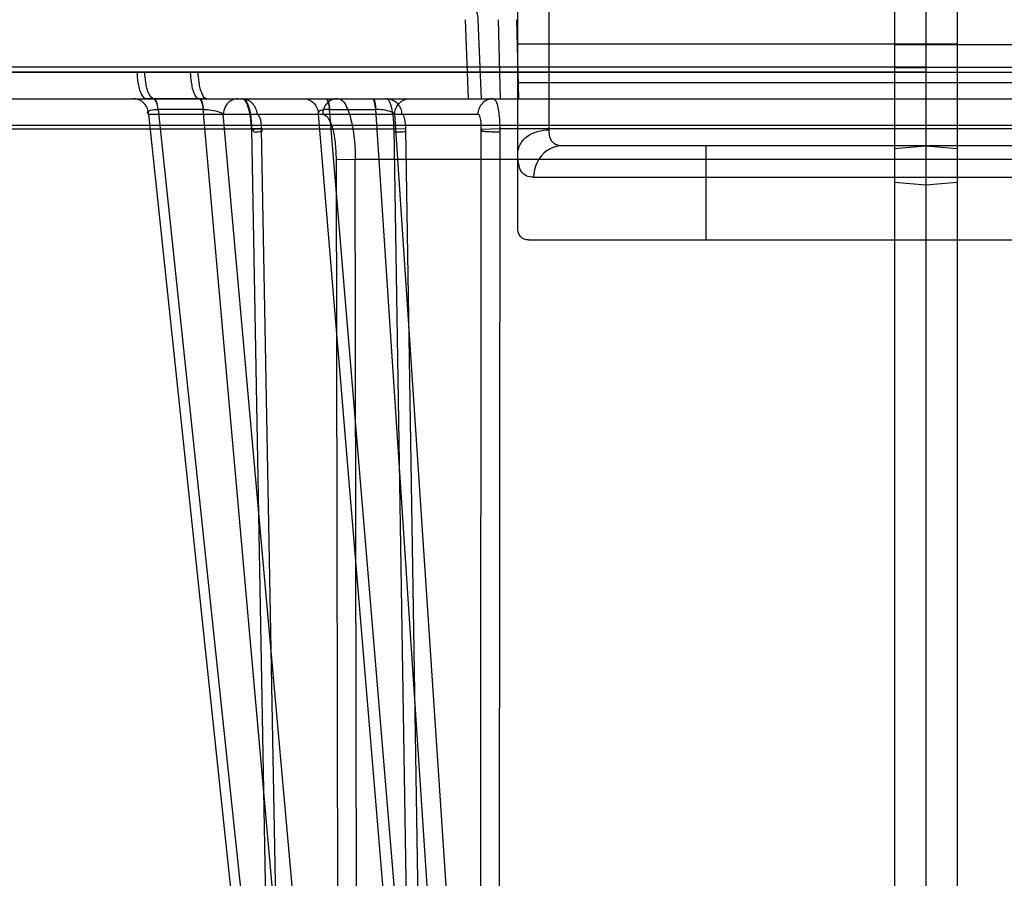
# Model space of a CAD drawing. Header units: millimetres. Extents: x 0 to 297, y 0 to 210.
# Tile 262 of 401: x 147.361 to 147.518, y 158.592 to 158.729. Entities that reach past the tile are written whole.
import ezdxf

# ---------------------------------------------------------------- set-up
doc = ezdxf.new("R2010")
doc.units = ezdxf.units.MM
doc.header["$LTSCALE"] = 16.335
for name, color, linetype in [('INTFCLR_1', 7, 'CONTINUOUS'), ('INTFCLR_144815', 7, 'CONTINUOUS'), ('INTFCLR_72935', 7, 'CONTINUOUS')]:
    doc.layers.add(name, color=color, linetype=linetype)

msp = doc.modelspace()

# ---------------------------------------------------------------- linework, layer by layer
at = {"layer": 'INTFCLR_1', "color": 6, "linetype": 'Continuous'}
for p, q in [((147.5056636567, 158.9753871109), (147.5056636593, 156.6578991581)), ((147.5006636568, 158.9745054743), (147.5006636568, 156.6423528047)), ((147.5056636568, 158.7214946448), (147.5006636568, 158.7214333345)), ((147.5006636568, 158.7214640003), (147.5056636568, 158.7214640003)), ((147.5056636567, 158.721487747), (147.7924093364, 158.721487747)), ((147.5056636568, 158.7206758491), (147.5006636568, 158.7207365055)), ((147.5056636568, 158.7207061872), (147.5006636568, 158.7207061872)), ((147.5056636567, 158.7206826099), (147.8073895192, 158.7206826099))]:
    msp.add_line(p, q, dxfattribs=at)
at = {"layer": 'INTFCLR_1', "color": 9, "linetype": 'Continuous'}
for p, q in [((147.5006636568, 158.7251331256), (147.5706636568, 158.7251331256)), ((147.5706636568, 158.7189782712), (147.5006636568, 158.7189782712)), ((147.5006636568, 158.7085408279), (147.5056636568, 158.7089782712)), ((147.5635765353, 158.7089782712), (147.5056636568, 158.7089782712)), ((147.5006636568, 158.7031657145), (147.5056636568, 158.7027282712)), ((147.5056636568, 158.7039782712), (147.568159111, 158.7039782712)), ((147.5056636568, 158.6939782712), (147.5689479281, 158.6939782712))]:
    msp.add_line(p, q, dxfattribs=at)
at = {"layer": 'INTFCLR_144815', "color": 9, "linetype": 'Continuous'}
for p, q in [((147.4328183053, 158.71647827), (147.4323023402, 158.7290655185)), ((147.4342946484, 158.7290655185), (147.4348134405, 158.71647827)), ((147.4375181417, 158.7290655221), (147.4378664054, 158.7164782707)), ((147.2060507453, 158.720695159), (147.3812338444, 158.720695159)), ((147.3812338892, 158.7206942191), (147.3884772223, 158.7206942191)), ((147.3884771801, 158.720695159), (147.5949234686, 158.720695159)), ((147.0474117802, 158.7164782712), (147.8208131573, 158.7164782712)), ((147.3825713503, 158.7164776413), (147.3814810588, 158.7164782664)), ((147.3898450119, 158.7164776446), (147.3826882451, 158.7164776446)), ((147.3911257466, 158.7164782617), (147.3899627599, 158.7164776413)), ((147.3818307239, 158.7140000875), (147.4343035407, 158.7140000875)), ((147.3818307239, 158.7140000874), (147.4035812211, 158.5084242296)), ((147.3833061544, 158.7147690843), (147.3833653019, 158.7147688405)), ((147.3905816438, 158.7147690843), (147.3833653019, 158.7147688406)), ((147.3833653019, 158.7147688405), (147.4052784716, 158.5076554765)), ((147.4089782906, 158.5076554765), (147.3905220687, 158.7147688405)), ((147.4120623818, 158.5084242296), (147.3937431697, 158.7140000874)), ((147.4260633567, 158.5084242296), (147.408900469, 158.7140000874)), ((147.4106744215, 158.7147688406), (147.4106141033, 158.7147690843)), ((147.4106744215, 158.7147688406), (147.4180270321, 158.7147690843)), ((147.4279656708, 158.5076554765), (147.4106744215, 158.7147688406)), ((147.417966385, 158.7147688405), (147.4317353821, 158.5076554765)), ((147.4185017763, 158.7147547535), (147.4180270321, 158.7147690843)), ((147.4210379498, 158.7140000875), (147.4347047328, 158.5084242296)), ((147.7029160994, 158.7121792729), (147.1813375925, 158.7121792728)), ((147.1663468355, 158.7116527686), (147.4209367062, 158.7116527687)), ((147.3982233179, 158.7116527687), (147.4022479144, 158.4934464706)), ((147.4035812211, 158.5084242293), (147.3998228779, 158.7115873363)), ((147.4244846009, 158.4934464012), (147.4209367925, 158.7116527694)), ((147.4227486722, 158.7115873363), (147.4260633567, 158.5084242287)), ((147.4347047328, 158.5084242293), (147.4348451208, 158.7115873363)), ((147.4377807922, 158.7116527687), (147.4376426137, 158.4934464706)), ((147.7192445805, 158.7116527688), (147.4377807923, 158.7116527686)), ((147.4117037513, 158.7067618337), (147.4147640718, 158.7068272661)), ((147.4117037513, 158.7067618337), (147.4120623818, 158.5084242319)), ((147.4151620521, 158.4934464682), (147.4147640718, 158.7068272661)), ((147.4147640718, 158.706827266), (147.5735496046, 158.7068272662))]:
    msp.add_line(p, q, dxfattribs=at)
at = {"layer": 'INTFCLR_144815', "color": 6, "linetype": 'Continuous'}
msp.add_line((147.4404297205, 158.729065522), (147.4407749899, 158.7164782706), dxfattribs=at)
at = {"layer": 'INTFCLR_144815', "color": 7, "linetype": 'Continuous'}
for p, q in [((147.3999151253, 158.711653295), (147.3982233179, 158.7116527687)), ((147.3999151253, 158.711653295), (147.3982233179, 158.7116527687)), ((147.4227568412, 158.7116237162), (147.4209367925, 158.7116527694)), ((147.4227568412, 158.7116237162), (147.4209367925, 158.7116527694)), ((147.4377807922, 158.7116527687), (147.4348451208, 158.7115873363))]:
    msp.add_line(p, q, dxfattribs=at)
at = {"layer": 'INTFCLR_144815', "color": 9, "linetype": 'Continuous'}
msp.add_open_spline([(147.433568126, 158.7314782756), (147.4340028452, 158.730759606), (147.4342601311, 158.7299047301), (147.4342946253, 158.7290655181)], degree=3, dxfattribs=at)
for points, knots in [([(147.3799789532, 158.7206960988), (147.3800049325, 158.7201568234), (147.380147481, 158.7189284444), (147.3804201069, 158.71749456), (147.3811436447, 158.7164782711), (147.3814810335, 158.7164782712)], [0, 0, 0, 0, 0.3480802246, 0.7824815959, 1, 1, 1, 1]), ([(147.3826882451, 158.7164776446), (147.3823494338, 158.7165028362), (147.3816770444, 158.7175242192), (147.3813939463, 158.7189479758), (147.3812593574, 158.7201624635), (147.3812338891, 158.7206942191)], [0, 0, 0, 0, 0.2206815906, 0.6542034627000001, 1, 1, 1, 1]), ([(147.388477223, 158.7206942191), (147.388500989, 158.7201627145), (147.3886271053, 158.7189474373), (147.3888902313, 158.7175486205), (147.389516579, 158.7165035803), (147.3898450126, 158.7164776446)], [0, 0, 0, 0, 0.348663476, 0.784094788, 1, 1, 1, 1]), ([(147.3911256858, 158.7164782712), (147.3908027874, 158.7164782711), (147.390140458, 158.7175307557), (147.3898962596, 158.7189270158), (147.3897642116, 158.7201571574), (147.3897402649, 158.7206960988)], [0, 0, 0, 0, 0.2107595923, 0.647879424, 1, 1, 1, 1]), ([(147.3818307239, 158.7140000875), (147.3818281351, 158.7143102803), (147.381678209, 158.7151169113), (147.3808627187, 158.7161775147), (147.3798944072, 158.7164782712), (147.379440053, 158.7164782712)], [0, 0, 0, 0, 0.246746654, 0.6385909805, 1, 1, 1, 1]), ([(147.3825713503, 158.7164776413), (147.3827932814, 158.7164620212), (147.383179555, 158.7157589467), (147.3832622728, 158.7151838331), (147.3833061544, 158.7147690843)], [0, 0, 0, 0, 0.3478731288, 1, 1, 1, 1]), ([(147.3833653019, 158.7147688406), (147.3833249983, 158.7151823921), (147.3832479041, 158.7157383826), (147.382902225, 158.7164612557), (147.3826882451, 158.7164776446)], [0, 0, 0, 0, 0.6594180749, 1, 1, 1, 1]), ([(147.3898450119, 158.7164776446), (147.3900589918, 158.7164612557), (147.3904046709, 158.7157383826), (147.3904817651, 158.7151823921), (147.3905220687, 158.7147688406)], [0, 0, 0, 0, 0.3405819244, 1, 1, 1, 1]), ([(147.3899627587, 158.716477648), (147.3901690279, 158.7164604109), (147.3904712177, 158.7157179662), (147.3905448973, 158.7151814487), (147.3905816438, 158.7147690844)], [0, 0, 0, 0, 0.3333215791, 1, 1, 1, 1]), ([(147.3961338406, 158.7164782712), (147.3956794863, 158.7164782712), (147.3944179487, 158.7161047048), (147.3937496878, 158.7147811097), (147.3937431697, 158.7140000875)], [0, 0, 0, 0, 0.3677779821, 1, 1, 1, 1]), ([(147.3966815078, 158.7164782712), (147.3972923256, 158.7164782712), (147.3985776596, 158.7159241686), (147.3990669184, 158.7146303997), (147.3990721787, 158.7140000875)], [0, 0, 0, 0, 0.4921378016, 1, 1, 1, 1]), ([(147.4064646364, 158.7164782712), (147.4067676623, 158.7164782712), (147.4075709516, 158.7163239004), (147.408610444, 158.715457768), (147.408896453, 158.7144723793), (147.408900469, 158.7140000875)], [0, 0, 0, 0, 0.2387959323, 0.6278025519, 1, 1, 1, 1]), ([(147.4119631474, 158.7164782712), (147.4113523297, 158.7164782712), (147.4100669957, 158.7159241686), (147.4095777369, 158.7146303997), (147.4095724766, 158.7140000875)], [0, 0, 0, 0, 0.4921378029, 1, 1, 1, 1]), ([(147.4100203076, 158.7164782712), (147.4102193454, 158.7164782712), (147.4105163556, 158.7157038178), (147.4105792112, 158.7151870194), (147.4106141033, 158.7147690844)], [0, 0, 0, 0, 0.3218453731, 1, 1, 1, 1]), ([(147.4101409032, 158.7164782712), (147.4103326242, 158.7164782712), (147.4105794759, 158.715679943), (147.4106431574, 158.7151857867), (147.4106744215, 158.7147688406)], [0, 0, 0, 0, 0.3143803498, 1, 1, 1, 1]), ([(147.4119631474, 158.7164782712), (147.4127072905, 158.7164782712), (147.4134669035, 158.7151153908), (147.4139700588, 158.7136261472), (147.4143149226, 158.7121563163), (147.4145637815, 158.7105136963), (147.4147234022, 158.7087092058), (147.4147616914, 158.7074648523), (147.4147640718, 158.7068272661)], [0, 0, 0, 0, 0.2143180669, 0.3360127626, 0.4792426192, 0.6415087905, 0.8163697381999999, 1, 1, 1, 1]), ([(147.4174328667, 158.7164782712), (147.4176245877, 158.7164782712), (147.4178714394, 158.715679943), (147.4179351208, 158.7151857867), (147.417966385, 158.7147688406)], [0, 0, 0, 0, 0.3143803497, 1, 1, 1, 1]), ([(147.4175541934, 158.7164782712), (147.4177390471, 158.7164782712), (147.4179316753, 158.7156565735), (147.4179993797, 158.7151850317), (147.4180270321, 158.7147690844)], [0, 0, 0, 0, 0.3072092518, 1, 1, 1, 1]), ([(147.4197302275, 158.7164782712), (147.4203507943, 158.7164782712), (147.4216511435, 158.7159354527), (147.422160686, 158.7146320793), (147.4221660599, 158.7140000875)], [0, 0, 0, 0, 0.4954303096, 1, 1, 1, 1]), ([(147.4210379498, 158.7140000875), (147.4210405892, 158.7143104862), (147.4211944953, 158.7151213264), (147.4220314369, 158.7161818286), (147.4230115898, 158.7164782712), (147.4234737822, 158.7164782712)], [0, 0, 0, 0, 0.2446473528, 0.635726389, 1, 1, 1, 1]), ([(147.4367393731, 158.7164782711), (147.4361188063, 158.7164782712), (147.4348184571, 158.7159354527), (147.4343089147, 158.7146320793), (147.4343035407, 158.7140000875)], [0, 0, 0, 0, 0.495430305, 1, 1, 1, 1]), ([(147.3818307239, 158.7140000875), (147.3817504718, 158.7140751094), (147.3815559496, 158.7144141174), (147.3824240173, 158.7147739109), (147.3829214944, 158.7147691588), (147.3833061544, 158.7147690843)], [0, 0, 0, 0, 0.1592553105, 0.4423766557, 1, 1, 1, 1]), ([(147.3905816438, 158.7147690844), (147.3909033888, 158.7147690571), (147.3916878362, 158.7147203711), (147.3927542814, 158.714502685), (147.3935132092, 158.7142181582), (147.3937431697, 158.7140000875)], [0, 0, 0, 0, 0.2929779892, 0.7114178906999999, 1, 1, 1, 1]), ([(147.3998228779, 158.7115873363), (147.3998240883, 158.7117016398), (147.3998015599, 158.7123532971), (147.399792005, 158.713096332), (147.3993010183, 158.7140486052), (147.3990721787, 158.7140000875)], [0, 0, 0, 0, 0.1304597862, 0.7330240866, 1, 1, 1, 1]), ([(147.4106141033, 158.7147690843), (147.4103276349, 158.7147690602), (147.4098145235, 158.7147384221), (147.4092255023, 158.7146104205), (147.4087629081, 158.7143602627), (147.4088360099, 158.7140780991), (147.408900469, 158.7140000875)], [0, 0, 0, 0, 0.3907397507, 0.6845995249, 0.8619687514, 1, 1, 1, 1]), ([(147.4095724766, 158.7140000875), (147.410010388, 158.7139999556), (147.4109452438, 158.7127719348), (147.4112802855, 158.7112171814), (147.4115599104, 158.709523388), (147.4116741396, 158.7081743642), (147.4117028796, 158.7072400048), (147.4117037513, 158.7067618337)], [0, 0, 0, 0, 0.1673826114, 0.4816298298, 0.6431792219, 0.8172286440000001, 1, 1, 1, 1]), ([(147.4210379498, 158.7140000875), (147.4207616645, 158.714342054), (147.4198044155, 158.7145881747), (147.4189529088, 158.7147280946), (147.4185017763, 158.7147547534)], [0, 0, 0, 0, 0.4931078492, 1, 1, 1, 1]), ([(147.4221660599, 158.7140000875), (147.422391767, 158.7140622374), (147.4227453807, 158.7128082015), (147.4227523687, 158.7122011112), (147.4227486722, 158.7115873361)], [0, 0, 0, 0, 0.2761047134, 1, 1, 1, 1]), ([(147.4348451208, 158.7115873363), (147.4348477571, 158.7117015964), (147.4348403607, 158.7123555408), (147.4348416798, 158.7129943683), (147.43450454, 158.714055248), (147.4343035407, 158.7140000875)], [0, 0, 0, 0, 0.1349573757, 0.7538793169, 1, 1, 1, 1])]:
    msp.add_open_spline(points, degree=3, knots=knots, dxfattribs=at)
at = {"layer": 'INTFCLR_144815', "color": 7, "linetype": 'Continuous'}
for points, knots in [([(147.3966815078, 158.7164782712), (147.3971951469, 158.7165830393), (147.3977745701, 158.7153971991), (147.3981272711, 158.7138291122), (147.3982376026, 158.7125288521), (147.3982233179, 158.7116527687)], [0, 0, 0, 0, 0.297897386, 0.5020791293, 1, 1, 1, 1]), ([(147.3982233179, 158.7116527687), (147.3982170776, 158.7120775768), (147.3981760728, 158.7128945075), (147.3979867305, 158.7142194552), (147.3976985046, 158.7154051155), (147.3971207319, 158.7164782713), (147.3966815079, 158.7164782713)], [0, 0, 0, 0, 0.2426540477, 0.4696206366, 0.7491385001, 1, 1, 1, 1]), ([(147.4209482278, 158.7111717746), (147.4209506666, 158.7114109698), (147.420932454, 158.7120454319), (147.4208848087, 158.7131024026), (147.4207033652, 158.7144857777), (147.4204916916, 158.7155877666), (147.4199928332, 158.7164782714), (147.4197302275, 158.7164782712)], [0, 0, 0, 0, 0.1281383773, 0.3394645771, 0.5697417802, 0.8593277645, 1, 1, 1, 1]), ([(147.4367393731, 158.7164782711), (147.436918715, 158.7164782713), (147.4372895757, 158.7159157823), (147.4374836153, 158.7150767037), (147.4377553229, 158.7133967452), (147.4378031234, 158.712096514), (147.437787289, 158.7111717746)], [0, 0, 0, 0, 0.09691949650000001, 0.2934369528, 0.5001812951, 1, 1, 1, 1]), ([(147.3982233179, 158.7116527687), (147.3984359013, 158.7116550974), (147.398502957, 158.7110715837), (147.3989925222, 158.7111814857), (147.3993704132, 158.7112171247), (147.3996074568, 158.7112548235), (147.3999795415, 158.7112390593), (147.3998724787, 158.7114088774), (147.3999056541, 158.7115700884), (147.3998228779, 158.7115873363)], [0, 0, 0, 0, 0.2815373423, 0.4346498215, 0.5738463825, 0.7777966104, 0.8548120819, 0.8880264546, 1, 1, 1, 1]), ([(147.3982233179, 158.7116527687), (147.3984359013, 158.7116550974), (147.398502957, 158.7110715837), (147.3989925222, 158.7111814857), (147.3993704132, 158.7112171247), (147.3996074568, 158.7112548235), (147.3999795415, 158.7112390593), (147.3998724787, 158.7114088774), (147.3999056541, 158.7115700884), (147.3998228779, 158.7115873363)], [0, 0, 0, 0, 0.2815373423, 0.4346498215, 0.5738463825, 0.7777966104, 0.8548120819, 0.8880264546, 1, 1, 1, 1]), ([(147.4209482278, 158.7111717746), (147.4210896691, 158.7111732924), (147.421464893, 158.7111753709), (147.4219973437, 158.7112195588), (147.4224803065, 158.7111890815), (147.4226937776, 158.7112923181), (147.4228281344, 158.7112603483), (147.422796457, 158.7114222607), (147.4228274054, 158.711566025), (147.4227486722, 158.7115873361)], [0, 0, 0, 0, 0.1943891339, 0.5130960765, 0.7484390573, 0.819932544, 0.8554716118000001, 0.8879061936, 1, 1, 1, 1]), ([(147.4209482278, 158.7111717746), (147.4210896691, 158.7111732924), (147.421464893, 158.7111753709), (147.4219973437, 158.7112195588), (147.4224803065, 158.7111890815), (147.4226937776, 158.7112923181), (147.4228281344, 158.7112603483), (147.422796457, 158.7114222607), (147.4228274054, 158.711566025), (147.4227486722, 158.7115873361)], [0, 0, 0, 0, 0.1943891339, 0.5130960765, 0.7484390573, 0.819932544, 0.8554716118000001, 0.8879061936, 1, 1, 1, 1]), ([(147.4348451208, 158.7115873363), (147.4349430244, 158.7115607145), (147.4349111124, 158.7112481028), (147.435265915, 158.7113090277), (147.4355565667, 158.7112481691), (147.4361165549, 158.7112272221), (147.4368595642, 158.7111859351), (147.4374794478, 158.7111750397), (147.437787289, 158.7111717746)], [0, 0, 0, 0, 0.09792244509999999, 0.172594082, 0.2756570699, 0.4034421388, 0.7028710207, 1, 1, 1, 1])]:
    msp.add_open_spline(points, degree=3, knots=knots, dxfattribs=at)
at = {"layer": 'INTFCLR_72935', "color": 6, "linetype": 'Continuous'}
for p, q in [((147.5056636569, 158.9753871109), (147.5056632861, 156.6414711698)), ((147.5106636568, 158.9745054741), (147.5106636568, 156.6423528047)), ((147.5056636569, 158.721487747), (147.2189179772, 158.721487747)), ((147.5106636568, 158.7214333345), (147.5056636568, 158.7214946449)), ((147.5056636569, 158.7206826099), (147.2039377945, 158.7206826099)), ((147.5056636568, 158.7206758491), (147.5106636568, 158.7207365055)), ((147.5056636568, 158.7207061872), (147.5106636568, 158.7207061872))]:
    msp.add_line(p, q, dxfattribs=at)
at = {"layer": 'INTFCLR_72935', "color": 9, "linetype": 'Continuous'}
for p, q in [((147.4456636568, 158.7115247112), (147.4456636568, 158.7614782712)), ((147.4406636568, 158.6960653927), (147.4406636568, 158.7564782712)), ((147.4406636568, 158.7252114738), (147.5106636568, 158.7252114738)), ((147.5106636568, 158.7189782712), (147.4406636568, 158.7189782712)), ((147.5056636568, 158.7089782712), (147.4477507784, 158.7089782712)), ((147.4706636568, 158.6939782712), (147.4706636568, 158.7089782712)), ((147.5056636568, 158.7089782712), (147.5106636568, 158.7085408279)), ((147.4431682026, 158.7039782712), (147.5056636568, 158.7039782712)), ((147.5056636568, 158.7027282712), (147.5106636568, 158.7031657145)), ((147.4423793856, 158.6939782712), (147.5056636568, 158.6939782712))]:
    msp.add_line(p, q, dxfattribs=at)
for points, knots in [([(147.4406636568, 158.7077979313), (147.4406636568, 158.7082699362), (147.4409470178, 158.7093163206), (147.4425379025, 158.7110216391), (147.4444302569, 158.7115247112), (147.4456636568, 158.7115247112)], [0, 0, 0, 0, 0.2082303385, 0.4558715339, 1, 1, 1, 1]), ([(147.4477507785, 158.7089782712), (147.4474229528, 158.7089782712), (147.4466633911, 158.7090328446), (147.4456773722, 158.7100175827), (147.4456628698, 158.7110006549), (147.4456636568, 158.7115247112)], [0, 0, 0, 0, 0.2611052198, 0.5826013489, 1, 1, 1, 1]), ([(147.4477507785, 158.7089782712), (147.4468718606, 158.7089782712), (147.4443861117, 158.7081830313), (147.4431682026, 158.7055353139), (147.4431682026, 158.7039782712)], [0, 0, 0, 0, 0.3608095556, 1, 1, 1, 1]), ([(147.4431682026, 158.7039782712), (147.4427721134, 158.7039781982), (147.4419876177, 158.7040791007), (147.4410758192, 158.7049335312), (147.440707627, 158.7062595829), (147.4406636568, 158.7072407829), (147.4406636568, 158.7077979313)], [0, 0, 0, 0, 0.228239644, 0.4336290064, 0.6789527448, 1, 1, 1, 1])]:
    msp.add_open_spline(points, degree=3, knots=knots, dxfattribs=at)
at = {"layer": 'INTFCLR_72935', "color": 6, "linetype": 'Continuous'}
msp.add_open_spline([(147.4423793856, 158.6939782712), (147.4419113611, 158.6939782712), (147.4407671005, 158.6943482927), (147.4406636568, 158.6955243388), (147.4406636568, 158.6960653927)], degree=3, knots=[0, 0, 0, 0, 0.4638137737, 1, 1, 1, 1], dxfattribs=at)

doc.saveas('drawing.dxf')
